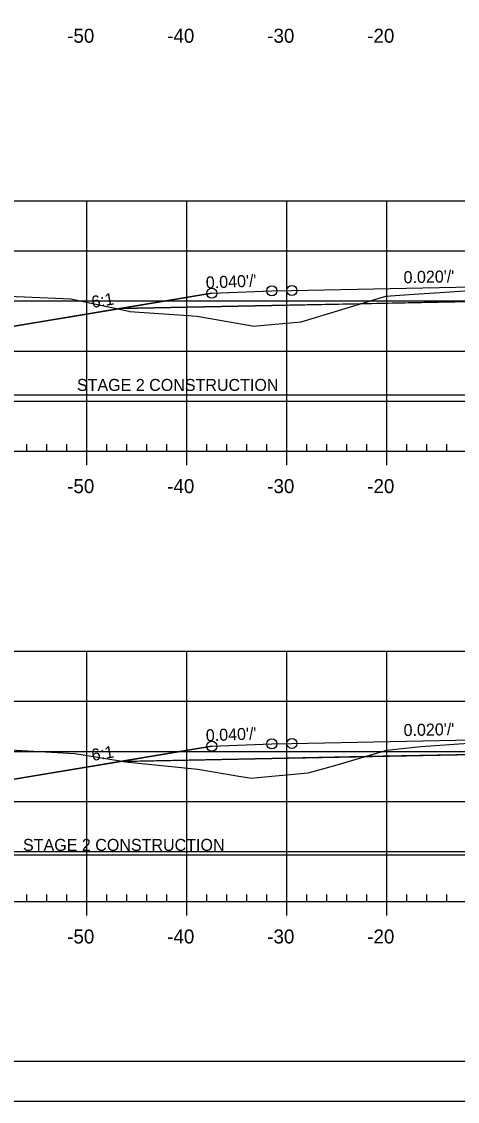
# Model space of a CAD drawing. Extents: x 1365647 to 1367999, y 387113 to 400173.
# Drawn here: x 1365837.6 to 1365881.1, y 387586.1 to 387694 of the extents above; entities that cross this region are included whole.
import ezdxf

# ---------------------------------------------------------------- set-up
doc = ezdxf.new("R2010")
doc.units = 0
for name, color, linetype in [('R_Alt Surface', 7, 'Continuous'), ('R_Axis', 7, 'Continuous'), ('R_Axis Annot', 7, 'Continuous'), ('R_Border', 7, 'Continuous'), ('R_Contours', 7, 'Continuous'), ('R_Exist Surface', 7, 'Continuous'), ('R_Fin Surface', 7, 'Continuous'), ('R_Fin Surface Annot', 7, 'Continuous'), ('R_Grid', 7, 'Continuous'), ('R_No Plot', 7, 'Continuous'), ('R_Proposed Const Limits', 7, 'Continuous'), ('R_Water', 7, 'Continuous')]:
    doc.layers.add(name, color=color, linetype=linetype)

msp = doc.modelspace()

# ---------------------------------------------------------------- linework, layer by layer
at = {"layer": 'R_Alt Surface'}
for points in [[(1365847.47, 387665.3), (1365862.59, 387665.6), (1365882.54, 387666), (1365882.54, 387667.29), (1365894.09, 387667.52), (1365906.22, 387667.28), (1365906.22, 387665.99), (1365925.59, 387665.6), (1365940.72, 387665.3)], [(1365847.47, 387620.04), (1365862.59, 387620.35), (1365882.77, 387620.75), (1365882.77, 387622.04), (1365894.09, 387622.26), (1365906.3, 387622.02), (1365906.3, 387620.73), (1365925.59, 387620.35), (1365940.72, 387620.04)]]:
    msp.add_lwpolyline(points, dxfattribs=at)
at = {"layer": 'R_Axis'}
for p, q in [((1365838.09, 387651.05), (1365838.09, 387651.75)), ((1365840.09, 387651.05), (1365840.09, 387651.75)), ((1365842.09, 387651.05), (1365842.09, 387651.75)), ((1365846.09, 387651.05), (1365846.09, 387651.75)), ((1365848.09, 387651.05), (1365848.09, 387651.75)), ((1365850.09, 387651.05), (1365850.09, 387651.75)), ((1365852.09, 387651.05), (1365852.09, 387651.75)), ((1365856.09, 387651.05), (1365856.09, 387651.75)), ((1365858.09, 387651.05), (1365858.09, 387651.75)), ((1365860.09, 387651.05), (1365860.09, 387651.75)), ((1365862.09, 387651.05), (1365862.09, 387651.75)), ((1365866.09, 387651.05), (1365866.09, 387651.75)), ((1365868.09, 387651.05), (1365868.09, 387651.75)), ((1365870.09, 387651.05), (1365870.09, 387651.75)), ((1365872.09, 387651.05), (1365872.09, 387651.75)), ((1365876.09, 387651.05), (1365876.09, 387651.75)), ((1365878.09, 387651.05), (1365878.09, 387651.75)), ((1365880.09, 387651.05), (1365880.09, 387651.75)), ((1365749.09, 387651.05), (1366039.09, 387651.05)), ((1365844.09, 387649.65), (1365844.09, 387651.05)), ((1365854.09, 387649.65), (1365854.09, 387651.05)), ((1365864.09, 387649.65), (1365864.09, 387651.05)), ((1365874.09, 387649.65), (1365874.09, 387651.05)), ((1365749.09, 387606.05), (1366039.09, 387606.05)), ((1365838.09, 387606.05), (1365838.09, 387606.75)), ((1365840.09, 387606.05), (1365840.09, 387606.75)), ((1365842.09, 387606.05), (1365842.09, 387606.75)), ((1365844.09, 387604.65), (1365844.09, 387606.05)), ((1365846.09, 387606.05), (1365846.09, 387606.75)), ((1365848.09, 387606.05), (1365848.09, 387606.75)), ((1365850.09, 387606.05), (1365850.09, 387606.75)), ((1365852.09, 387606.05), (1365852.09, 387606.75)), ((1365854.09, 387604.65), (1365854.09, 387606.05)), ((1365856.09, 387606.05), (1365856.09, 387606.75)), ((1365858.09, 387606.05), (1365858.09, 387606.75)), ((1365860.09, 387606.05), (1365860.09, 387606.75)), ((1365862.09, 387606.05), (1365862.09, 387606.75)), ((1365864.09, 387604.65), (1365864.09, 387606.05)), ((1365866.09, 387606.05), (1365866.09, 387606.75)), ((1365868.09, 387606.05), (1365868.09, 387606.75)), ((1365870.09, 387606.05), (1365870.09, 387606.75)), ((1365872.09, 387606.05), (1365872.09, 387606.75)), ((1365874.09, 387604.65), (1365874.09, 387606.05)), ((1365876.09, 387606.05), (1365876.09, 387606.75)), ((1365878.09, 387606.05), (1365878.09, 387606.75)), ((1365880.09, 387606.05), (1365880.09, 387606.75))]:
    msp.add_line(p, q, dxfattribs=at)
at = {"layer": 'R_Border'}
msp.add_line((1366052.27, 387590.05), (1365736.09, 387590.05), dxfattribs=at)
at = {"layer": 'R_Contours'}
for points in [[(1365825.4, 387666.21), (1365828.43, 387666.1), (1365831.23, 387666.03), (1365833.02, 387666.46), (1365833.72, 387666.63), (1365837.86, 387666.47), (1365842.49, 387666.28), (1365847.23, 387665.26), (1365834.59, 387663.15)], [(1365871.46, 387665.78), (1365873.98, 387666.54), (1365875.39, 387666.64), (1365877.27, 387666.75), (1365879.43, 387666.89), (1365881.81, 387667.06), (1365882.54, 387667.11), (1365882.54, 387666)], [(1365847.23, 387665.26), (1365848.3, 387665.02), (1365848.36, 387665.01), (1365854.27, 387664.6), (1365855.06, 387664.54), (1365855.69, 387664.43), (1365860.83, 387663.52), (1365861.1, 387663.55), (1365865.51, 387663.98), (1365866.62, 387664.31), (1365871.46, 387665.78), (1365862.59, 387665.6), (1365847.47, 387665.3)], [(1365824.84, 387621.15), (1365825.22, 387621.14), (1365829.98, 387621.01), (1365832.33, 387621.21), (1365833.59, 387621.32), (1365835.21, 387621.26), (1365842.89, 387620.83), (1365847.43, 387620.09), (1365847.72, 387620.05), (1365847.47, 387620.04), (1365834.59, 387617.9)], [(1365871.91, 387620.53), (1365874.07, 387621.16), (1365874.97, 387621.26), (1365877.48, 387621.54), (1365882.24, 387621.85), (1365882.77, 387621.88), (1365882.77, 387620.75)], [(1365847.72, 387620.05), (1365848.22, 387619.97), (1365848.92, 387619.9), (1365855.2, 387619.27), (1365859.5, 387618.54), (1365860.59, 387618.36), (1365861.16, 387618.42), (1365866.23, 387618.89), (1365868.88, 387619.65), (1365871.91, 387620.53), (1365862.59, 387620.35)]]:
    msp.add_lwpolyline(points, close=True, dxfattribs=at)
at = {"layer": 'R_Exist Surface'}
for points in [[(1365833.72, 387666.63), (1365837.86, 387666.47), (1365842.49, 387666.28), (1365848.3, 387665.02), (1365848.36, 387665.01), (1365854.27, 387664.6), (1365855.06, 387664.54), (1365855.69, 387664.43), (1365860.83, 387663.52), (1365861.1, 387663.55), (1365865.51, 387663.98), (1365866.62, 387664.31), (1365873.98, 387666.54), (1365875.39, 387666.64), (1365877.27, 387666.75), (1365879.43, 387666.89), (1365881.81, 387667.06)], [(1365835.21, 387621.26), (1365842.89, 387620.83), (1365847.43, 387620.09), (1365848.22, 387619.97), (1365848.92, 387619.9), (1365855.2, 387619.27), (1365859.5, 387618.54), (1365860.59, 387618.36), (1365861.16, 387618.42), (1365866.23, 387618.89), (1365868.88, 387619.65), (1365874.07, 387621.16), (1365874.97, 387621.26), (1365877.48, 387621.54), (1365882.24, 387621.85)]]:
    msp.add_lwpolyline(points, dxfattribs=at)
at = {"layer": 'R_Fin Surface'}
for points in [[(1365825.4, 387666.21), (1365834.59, 387663.15), (1365847.47, 387665.3), (1365856.59, 387666.82), (1365862.59, 387667.06), (1365864.59, 387667.1), (1365894.09, 387667.69), (1365923.59, 387667.1), (1365925.59, 387667.06), (1365931.59, 387666.82), (1365940.72, 387665.3), (1365953.59, 387663.15), (1365961.12, 387665.66)], [(1365856.59, 387666.82), (1365862.59, 387667.06), (1365864.59, 387667.1), (1365894.09, 387667.69), (1365923.59, 387667.1), (1365925.59, 387667.06), (1365931.59, 387666.82)], [(1365824.84, 387621.15), (1365834.59, 387617.9), (1365847.47, 387620.04), (1365856.59, 387621.56), (1365862.59, 387621.8), (1365864.59, 387621.84), (1365894.09, 387622.43), (1365923.59, 387621.84), (1365925.59, 387621.8), (1365931.59, 387621.56), (1365940.72, 387620.04), (1365953.59, 387617.9), (1365960.2, 387620.1)], [(1365856.59, 387621.56), (1365862.59, 387621.8), (1365864.59, 387621.84), (1365894.09, 387622.43), (1365923.59, 387621.84), (1365925.59, 387621.8), (1365931.59, 387621.56)]]:
    msp.add_lwpolyline(points, dxfattribs=at)
at = {"layer": 'R_Grid'}
for p, q in [((1365749.09, 387676.05), (1366039.09, 387676.05)), ((1365844.09, 387651.05), (1365844.09, 387676.05)), ((1365854.09, 387651.05), (1365854.09, 387676.05)), ((1365864.09, 387651.05), (1365864.09, 387676.05)), ((1365874.09, 387651.05), (1365874.09, 387676.05)), ((1365749.09, 387671.05), (1366039.09, 387671.05)), ((1365749.09, 387666.05), (1366039.09, 387666.05)), ((1365749.09, 387661.05), (1366039.09, 387661.05)), ((1365749.09, 387656.05), (1366039.09, 387656.05)), ((1365749.09, 387651.05), (1366039.09, 387651.05)), ((1365749.09, 387631.05), (1366039.09, 387631.05)), ((1365844.09, 387606.05), (1365844.09, 387631.05)), ((1365854.09, 387606.05), (1365854.09, 387631.05)), ((1365864.09, 387606.05), (1365864.09, 387631.05)), ((1365874.09, 387606.05), (1365874.09, 387631.05)), ((1365749.09, 387626.05), (1366039.09, 387626.05)), ((1365749.09, 387621.05), (1366039.09, 387621.05)), ((1365749.09, 387616.05), (1366039.09, 387616.05)), ((1365749.09, 387611.05), (1366039.09, 387611.05)), ((1365749.09, 387606.05), (1366039.09, 387606.05))]:
    msp.add_line(p, q, dxfattribs=at)
at = {"layer": 'R_No Plot'}
msp.add_line((1365723.69, 387586.08), (1366057.03, 387586.08), dxfattribs=at)
msp.add_lwpolyline([(1365723.69, 387799.41), (1366057.03, 387799.41), (1366057.03, 387586.07), (1365723.69, 387586.07)], close=True, dxfattribs=at)
for centre in [(1365862.59, 387667.06), (1365862.59, 387667.06), (1365862.59, 387667.06), (1365862.59, 387667.06), (1365862.59, 387667.06), (1365864.59, 387667.1), (1365864.59, 387667.1), (1365864.59, 387667.1), (1365864.59, 387667.1), (1365864.59, 387667.1), (1365856.59, 387666.82), (1365856.59, 387666.82), (1365856.59, 387666.82), (1365856.59, 387666.82), (1365856.59, 387666.82), (1365856.59, 387621.56), (1365856.59, 387621.56), (1365856.59, 387621.56), (1365856.59, 387621.56), (1365856.59, 387621.56), (1365862.59, 387621.8), (1365862.59, 387621.8), (1365862.59, 387621.8), (1365862.59, 387621.8), (1365862.59, 387621.8), (1365864.59, 387621.84), (1365864.59, 387621.84), (1365864.59, 387621.84), (1365864.59, 387621.84), (1365864.59, 387621.84)]:
    msp.add_circle(centre, 0.5, dxfattribs=at)
at = {"layer": 'R_Proposed Const Limits'}
for points in [[(1365856.59, 387666.82), (1365834.59, 387663.15), (1365825.4, 387666.21)], [(1365856.59, 387621.56), (1365834.59, 387617.9), (1365824.84, 387621.15)]]:
    msp.add_lwpolyline(points, dxfattribs=at)
at = {"layer": 'R_Water'}
for p, q in [((1365825.4, 387656.67), (1365882.54, 387656.67)), ((1365824.84, 387610.71), (1365882.77, 387610.71))]:
    msp.add_line(p, q, dxfattribs=at)

# ---------------------------------------------------------------- texts
at = {"layer": 'R_Axis Annot'}
for s, p in [('-50', (1365842.13, 387691.85)), ('-40', (1365852.13, 387691.85)), ('-30', (1365862.13, 387691.85)), ('-20', (1365872.13, 387691.85)), ('-50', (1365842.13, 387646.85)), ('-40', (1365852.13, 387646.85)), ('-30', (1365862.13, 387646.85)), ('-20', (1365872.13, 387646.85)), ('-50', (1365842.13, 387601.85)), ('-40', (1365852.13, 387601.85)), ('-30', (1365862.13, 387601.85)), ('-20', (1365872.13, 387601.85))]:
    msp.add_text(s, height=1.4, dxfattribs=at).set_placement(p)
at = {"layer": 'R_Fin Surface Annot'}
for s, rotation, p in [("0.040'/'", 2.2906, (1365856.01, 387667.29)), ("0.040'/'", 2.2909, (1365856.01, 387667.29)), ("0.020'/'", 1.1458, (1365875.77, 387667.82)), ('6:1', 9.4623, (1365844.66, 387665.34)), ('6:1', 9.4631, (1365844.66, 387665.34)), ("0.040'/'", 2.2906, (1365856.01, 387622.04)), ("0.040'/'", 2.2905, (1365856.01, 387622.04)), ("0.020'/'", 1.1458, (1365875.77, 387622.57)), ("0.020'/'", 1.1458, (1365875.77, 387622.57)), ('6:1', 9.4623, (1365844.66, 387620.08)), ('6:1', 9.4606, (1365844.66, 387620.08))]:
    msp.add_text(s, height=1.2, rotation=rotation, dxfattribs=at).set_placement(p)
at = {"layer": 'R_Water'}
for p in [(1365843.1, 387657.06), (1365837.71, 387611.1)]:
    msp.add_text('STAGE 2 CONSTRUCTION', height=1.2, dxfattribs=at).set_placement(p)

doc.saveas('drawing.dxf')
